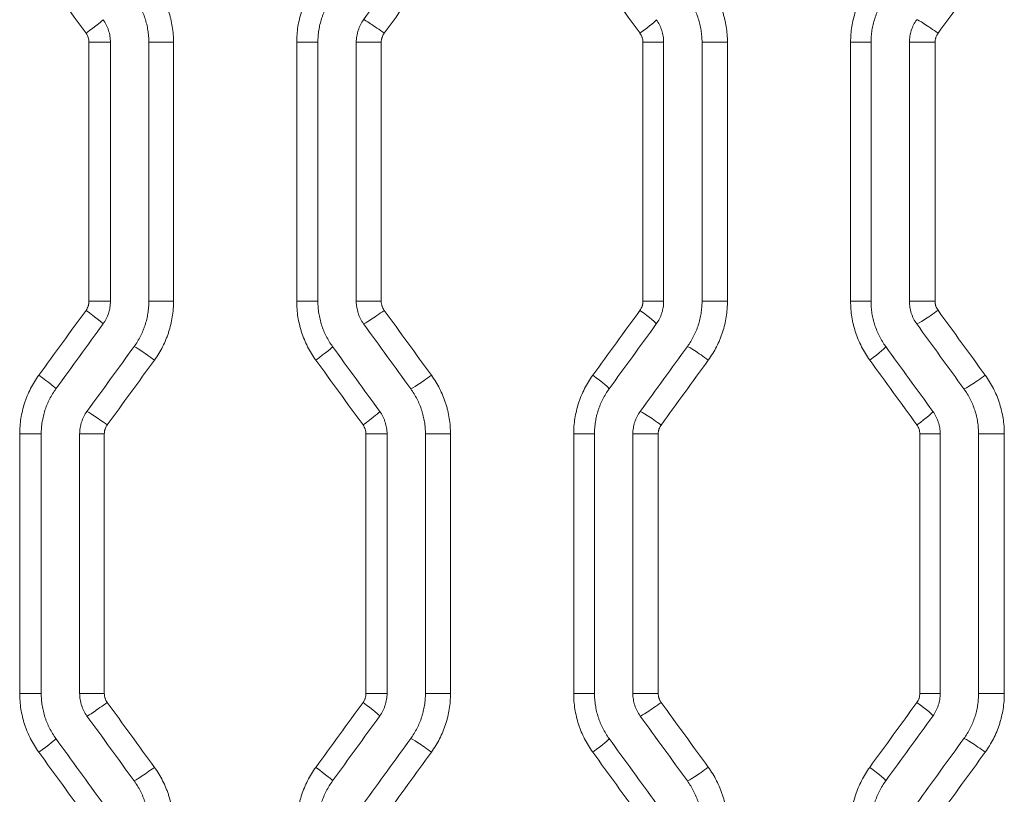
# Model space of a CAD drawing. Header units: millimetres. Extents: x 0 to 594, y 0 to 420.
# Tile 610 of 915: x 246 to 252, y 309 to 314. Entities that reach past the tile are written whole.
import ezdxf

# ---------------------------------------------------------------- set-up
doc = ezdxf.new("R2010")
doc.units = ezdxf.units.MM
doc.layers.add('1', color=7, linetype='Continuous', true_color=0xffffff)

msp = doc.modelspace()

# ---------------------------------------------------------------- linework, layer by layer
at = {"layer": '1', "color": 155, "linetype": 'Continuous', "lineweight": 13}
for p, q in [((246.3161, 314.0062), (246.1765, 314.0062)), ((246.1765, 312.3211), (246.1765, 314.0062)), ((246.5659, 314.0062), (246.7266, 314.0062)), ((246.7266, 314.0062), (246.7266, 312.3211)), ((247.6653, 314.0062), (247.5276, 314.0062)), ((247.5276, 312.3211), (247.5276, 314.0062)), ((247.915, 314.0062), (248.0775, 314.0062)), ((248.0775, 314.0062), (248.0775, 312.3211)), ((249.9137, 314.0062), (249.7791, 314.0062)), ((249.7791, 312.3211), (249.7791, 314.0062)), ((250.1634, 314.0062), (250.3287, 314.0062)), ((250.3287, 314.0062), (250.3287, 312.3211)), ((251.2626, 314.0062), (251.1298, 314.0062)), ((251.1298, 312.3211), (251.1298, 314.0062)), ((251.5122, 314.0062), (251.6791, 314.0062)), ((251.6791, 314.0062), (251.6791, 312.3211)), ((246.3161, 312.3211), (246.1765, 312.3211)), ((246.5659, 312.3211), (246.7266, 312.3211)), ((247.6653, 312.3211), (247.5276, 312.3211)), ((247.915, 312.3211), (248.0775, 312.3211)), ((249.9137, 312.3211), (249.7791, 312.3211)), ((250.1634, 312.3211), (250.3287, 312.3211)), ((251.2626, 312.3211), (251.1298, 312.3211)), ((251.5122, 312.3211), (251.6791, 312.3211)), ((245.8663, 311.4581), (245.7261, 311.4581)), ((245.7261, 309.7705), (245.7261, 311.4581)), ((246.1161, 311.4581), (246.2763, 311.4581)), ((246.2763, 311.4581), (246.2763, 309.7705)), ((248.115, 311.4581), (247.9779, 311.4581)), ((247.9779, 309.7705), (247.9779, 311.4581)), ((248.3647, 311.4581), (248.5278, 311.4581)), ((248.5278, 311.4581), (248.5278, 309.7705)), ((249.4641, 311.4581), (249.3288, 311.4581)), ((249.3288, 309.7705), (249.3288, 311.4581)), ((249.7137, 311.4581), (249.8785, 311.4581)), ((249.8785, 311.4581), (249.8785, 309.7705)), ((251.7122, 311.4581), (251.58, 311.4581)), ((251.58, 309.7705), (251.58, 311.4581)), ((251.9618, 311.4581), (252.1292, 311.4581)), ((252.1292, 311.4581), (252.1292, 309.7705)), ((245.7261, 309.7705), (245.8663, 309.7705)), ((246.2763, 309.7705), (246.1161, 309.7705)), ((247.9779, 309.7705), (248.115, 309.7705)), ((248.5278, 309.7705), (248.3647, 309.7705)), ((249.3288, 309.7705), (249.4641, 309.7705)), ((249.8785, 309.7705), (249.7137, 309.7705)), ((251.58, 309.7705), (251.7122, 309.7705)), ((252.1292, 309.7705), (251.9618, 309.7705))]:
    msp.add_line(p, q, dxfattribs=at)
at = {"layer": '1', "color": 155, "linetype": 'Continuous', "lineweight": 18}
for p, q in [((246.3161, 314.0062), (246.3161, 312.3211)), ((246.5659, 314.0062), (246.5659, 312.3211)), ((247.6653, 314.0062), (247.6653, 312.3211)), ((247.915, 314.0062), (247.915, 312.3211)), ((249.9137, 314.0062), (249.9137, 312.3211)), ((250.1634, 314.0062), (250.1634, 312.3211)), ((251.2626, 314.0062), (251.2626, 312.3211)), ((251.5122, 314.0062), (251.5122, 312.3211)), ((245.8663, 311.4581), (245.8663, 309.7705)), ((246.1161, 311.4581), (246.1161, 309.7705)), ((248.115, 311.4581), (248.115, 309.7705)), ((248.3647, 311.4581), (248.3647, 309.7705)), ((249.464, 311.4581), (249.464, 309.7705)), ((249.7137, 311.4581), (249.7137, 309.7705)), ((251.7122, 311.4581), (251.7122, 309.7705)), ((251.9618, 311.4581), (251.9618, 309.7705))]:
    msp.add_line(p, q, dxfattribs=at)
for centre, major_axis, ratio, start_param, end_param in [((239.3824, 303.4345), (-104.4397, -143.7586), 0.003623, 1.648057, 1.651003), ((237.0757, 300.9744), (-120.5334, -165.8838), 0.004172, 1.638844, 1.641395), ((238.4186, 324.0986), (110.1124, -151.5568), 0.003816, 1.486469, 1.489264), ((238.2295, 297.3996), (-111.5484, -153.5301), 0.003864, 1.667222, 1.669985), ((238.3087, 329.1994), (110.3683, -151.9079), 0.003824, 1.45291, 1.455707), ((239.1254, 303.026), (-105.2216, -144.8322), 0.003648, 1.632715, 1.635636), ((239.2221, 322.6551), (106.0196, -145.9304), 0.003676, 1.492331, 1.495233), ((238.5866, 297.414), (-109.1784, -150.2731), 0.003784, 1.668121, 1.670943), ((238.698, 328.2627), (109.2378, -150.3547), 0.003786, 1.457029, 1.459854), ((238.1982, 319.3362), (111.8106, -153.892), 0.003874, 1.502077, 1.504827), ((239.7648, 299.2501), (-102.6299, -141.2699), 0.003561, 1.643883, 1.64688), ((239.2002, 323.0344), (106.1522, -146.1139), 0.003682, 1.473307, 1.476209), ((238.4705, 292.6739), (-110.2164, -151.6993), 0.003819, 1.682736, 1.685536), ((237.7661, 319.4145), (115.8302, -159.4185), 0.004011, 1.50285, 1.505503), ((238.8094, 297.6188), (-107.8424, -148.4365), 0.003738, 1.650629, 1.653482), ((238.2856, 323.7578), (111.2799, -153.1611), 0.003855, 1.471849, 1.474618), ((238.9432, 292.845), (-107.6864, -148.2231), 0.003734, 1.683086, 1.685952)]:
    msp.add_ellipse(centre, major_axis=major_axis, ratio=ratio, start_param=start_param, end_param=end_param, dxfattribs=at)
at = {"layer": '1', "color": 155, "linetype": 'Continuous', "lineweight": 13}
for centre, major_axis, ratio, start_param, end_param in [((238.9113, 322.8859), (106.8002, -146.8016), 0.003699, 1.507982, 1.510863), ((239.3127, 327.3135), (105.6202, -145.1838), 0.003661, 1.476753, 1.479673), ((246.147, 314.065), (0.1214, 0.0881), 0.040898, 4.76865, 6.289639), ((248.0835, 314.0648), (-0.1214, 0.0881), 0.051357, 4.641766, 6.213011), ((249.7446, 314.065), (0.1214, 0.0881), 0.060358, 4.795339, 6.289646), ((251.6801, 314.0646), (-0.1214, 0.0881), 0.070869, 4.615051, 6.186294), ((239.1659, 303.7508), (-104.8715, -144.1529), 0.003633, 1.629585, 1.632519), ((246.147, 312.2624), (0.1214, -0.0881), 0.040898, 6.276731, 7.79772), ((248.0835, 312.2625), (-0.1214, -0.0881), 0.051357, 0.070175, 1.641419), ((238.7824, 298.3425), (-108.3415, -148.9189), 0.003752, 1.664288, 1.667135), ((249.7446, 312.2624), (0.1214, -0.0881), 0.060358, 6.276725, 7.771032), ((251.6801, 312.2627), (-0.1214, -0.0881), 0.070869, 0.096891, 1.668134), ((246.5914, 311.939), (-0.1214, 0.0881), 0.043294, 4.652832, 6.224077), ((247.6394, 311.9391), (0.1214, 0.0881), 0.048958, 4.779715, 6.289642), ((250.1884, 311.9388), (-0.1214, 0.0881), 0.062761, 4.626139, 6.197383), ((251.2366, 311.9391), (0.1214, 0.0881), 0.068461, 4.806425, 6.289649), ((239.0342, 322.6508), (106.5784, -146.4979), 0.003692, 1.492036, 1.494926), ((238.5217, 328.245), (109.6289, -150.6858), 0.003796, 1.456793, 1.459612), ((245.8404, 311.8401), (0.1214, -0.0881), 0.039244, 6.276732, 7.799992), ((248.39, 311.8403), (-0.1214, -0.0881), 0.053015, 0.072449, 1.643693), ((249.4381, 311.8401), (0.1214, -0.0881), 0.058695, 6.276725, 7.773308), ((251.9866, 311.8405), (-0.1214, -0.0881), 0.072538, 0.09917, 1.670413), ((246.2848, 311.5168), (-0.1214, 0.0881), 0.04164, 4.655105, 6.226349), ((247.9459, 311.5169), (0.1214, 0.0881), 0.050616, 4.781989, 6.289642), ((249.882, 311.5166), (-0.1214, 0.0881), 0.061099, 4.628416, 6.19966), ((251.5431, 311.5169), (0.1214, 0.0881), 0.070129, 4.808703, 6.28965), ((246.2848, 309.7119), (0.1214, 0.0881), 0.04164, 3.198428, 4.769673), ((238.6705, 298.1247), (-108.7745, -149.5129), 0.003767, 1.648281, 1.651113), ((247.9459, 309.7118), (-0.1214, 0.0881), 0.050616, 3.135136, 4.642789), ((249.882, 309.712), (0.1214, 0.0881), 0.061099, 3.225118, 4.796362), ((239.1068, 293.7336), (-107.0723, -147.1777), 0.00371, 1.679388, 1.682273), ((251.5431, 309.7118), (-0.1214, 0.0881), 0.070129, 3.135128, 4.616075), ((245.8404, 309.3885), (-0.1214, -0.0881), 0.039244, 1.624785, 3.148046), ((248.39, 309.3883), (0.1214, -0.0881), 0.053015, 1.497899, 3.069144), ((249.4381, 309.3885), (-0.1214, -0.0881), 0.058695, 1.65147, 3.148052), ((251.9866, 309.3881), (0.1214, -0.0881), 0.072538, 1.471179, 3.042422), ((239.2267, 317.4038), (104.408, -143.5165), 0.003617, 1.50934, 1.512286), ((239.2675, 322.2719), (105.8547, -145.5056), 0.003668, 1.476556, 1.479469), ((246.5914, 309.2897), (0.1214, 0.0881), 0.043294, 3.200701, 4.771946), ((247.6394, 309.2895), (-0.1214, 0.0881), 0.048958, 3.135136, 4.645063), ((250.1884, 309.2898), (0.1214, 0.0881), 0.062761, 3.227395, 4.798639), ((251.2366, 309.2895), (-0.1214, 0.0881), 0.068461, 3.135129, 4.618353)]:
    msp.add_ellipse(centre, major_axis=major_axis, ratio=ratio, start_param=start_param, end_param=end_param, dxfattribs=at)
for points in [[(248.4035, 314.487), (248.3012, 314.3463), (248.1989, 314.2056), (248.0966, 314.0648)], [(252.005, 314.4869), (251.9027, 314.3461), (251.8004, 314.2054), (251.6981, 314.0646)], [(248.0966, 312.2625), (248.1989, 312.1218), (248.3012, 311.9811), (248.4035, 311.8403)], [(251.6981, 312.2627), (251.8004, 312.122), (251.9027, 311.9812), (252.005, 311.8405)], [(246.6024, 311.939), (246.5001, 311.7982), (246.3977, 311.6575), (246.2954, 311.5168)], [(250.2044, 311.9388), (250.1021, 311.7981), (249.9998, 311.6573), (249.8975, 311.5166)], [(246.2954, 309.7119), (246.3977, 309.5711), (246.5001, 309.4304), (246.6024, 309.2897)], [(249.8975, 309.712), (249.9998, 309.5713), (250.1021, 309.4305), (250.2044, 309.2898)], [(248.4035, 309.3883), (248.3012, 309.2476), (248.1989, 309.1068), (248.0966, 308.9661)], [(252.005, 309.3881), (251.9027, 309.2474), (251.8004, 309.1066), (251.6981, 308.9659)]]:
    msp.add_open_spline(points, degree=3, dxfattribs=at)
for points, knots in [([(246.6024, 314.3884), (246.6125, 314.3745), (246.622, 314.3603), (246.6397, 314.3314), (246.6563, 314.3018), (246.6705, 314.2711), (246.6835, 314.2397), (246.6894, 314.2238), (246.696, 314.2034), (246.6973, 314.1993), (246.6998, 314.1911), (246.7034, 314.1788), (246.7067, 314.1664), (246.7126, 314.1415), (246.7193, 314.1082), (246.7233, 314.0744), (246.726, 314.0405), (246.7266, 314.0234), (246.7266, 314.0062)], [0, 0, 0, 0, 0.125, 0.125, 0.25, 0.375, 0.375, 0.5, 0.5, 0.53125, 0.53125, 0.5625, 0.625, 0.625, 0.75, 0.875, 0.875, 1, 1, 1, 1]), ([(247.5276, 314.0062), (247.5276, 314.0234), (247.5283, 314.0405), (247.531, 314.0743), (247.5349, 314.108), (247.5415, 314.1412), (247.5495, 314.1742), (247.5541, 314.1906), (247.5607, 314.2109), (247.562, 314.215), (247.5648, 314.2231), (247.5663, 314.2271), (247.5707, 314.2392), (247.5738, 314.2471), (247.5836, 314.2707), (247.5979, 314.3016), (247.6145, 314.3312), (247.6323, 314.3602), (247.6417, 314.3744), (247.6518, 314.3883)], [0, 0, 0, 0, 0.125, 0.125, 0.25, 0.375, 0.375, 0.5, 0.5, 0.53125, 0.53125, 0.5625, 0.5625, 0.625, 0.625, 0.75, 0.875, 0.875, 1, 1, 1, 1]), ([(250.2044, 314.3886), (250.2145, 314.3747), (250.224, 314.3605), (250.2417, 314.3315), (250.2583, 314.302), (250.2725, 314.2712), (250.2855, 314.2398), (250.2914, 314.2239), (250.298, 314.2035), (250.2993, 314.1994), (250.3018, 314.1912), (250.3054, 314.1788), (250.3087, 314.1664), (250.3146, 314.1416), (250.3213, 314.1082), (250.3253, 314.0745), (250.328, 314.0405), (250.3287, 314.0234), (250.3287, 314.0062)], [0, 0, 0, 0, 0.125, 0.125, 0.25, 0.375, 0.375, 0.5, 0.5, 0.53125, 0.53125, 0.5625, 0.625, 0.625, 0.75, 0.875, 0.875, 1, 1, 1, 1]), ([(251.1298, 314.0062), (251.1298, 314.0234), (251.1305, 314.0405), (251.1332, 314.0744), (251.1372, 314.108), (251.1438, 314.1412), (251.1517, 314.1742), (251.1563, 314.1906), (251.1629, 314.211), (251.1643, 314.215), (251.1671, 314.2231), (251.1685, 314.2272), (251.173, 314.2392), (251.1761, 314.2472), (251.1859, 314.2708), (251.2001, 314.3016), (251.2167, 314.3313), (251.2345, 314.3602), (251.2439, 314.3744), (251.254, 314.3883)], [0, 0, 0, 0, 0.125, 0.125, 0.25, 0.375, 0.375, 0.5, 0.5, 0.53125, 0.53125, 0.5625, 0.5625, 0.625, 0.625, 0.75, 0.875, 0.875, 1, 1, 1, 1]), ([(246.1765, 314.0062), (246.1765, 314.0115), (246.1761, 314.0167), (246.1745, 314.027), (246.1733, 314.0321), (246.1712, 314.0383), (246.1708, 314.0396), (246.1699, 314.0421), (246.1684, 314.0457), (246.1668, 314.0493), (246.1632, 314.0563), (246.1605, 314.0607), (246.1574, 314.065)], [0, 0, 0, 0, 0.25, 0.25, 0.5, 0.5, 0.5625, 0.5625, 0.625, 0.75, 0.75, 1, 1, 1, 1]), ([(248.0966, 314.0648), (248.0951, 314.0627), (248.0936, 314.0605), (248.0909, 314.0561), (248.0896, 314.0538), (248.0861, 314.0469), (248.0841, 314.0421), (248.082, 314.0359), (248.0817, 314.0346), (248.0809, 314.0321), (248.0806, 314.0308), (248.0797, 314.027), (248.0792, 314.0244), (248.0779, 314.0167), (248.0775, 314.0115), (248.0775, 314.0062)], [0, 0, 0, 0, 0.125, 0.125, 0.25, 0.25, 0.5, 0.5, 0.5625, 0.5625, 0.625, 0.625, 0.75, 0.75, 1, 1, 1, 1]), ([(249.7791, 314.0062), (249.7791, 314.0115), (249.7787, 314.0167), (249.777, 314.027), (249.7758, 314.0321), (249.7738, 314.0383), (249.7734, 314.0396), (249.7725, 314.0421), (249.771, 314.0457), (249.7694, 314.0493), (249.7658, 314.0563), (249.7631, 314.0607), (249.76, 314.065)], [0, 0, 0, 0, 0.25, 0.25, 0.5, 0.5, 0.5625, 0.5625, 0.625, 0.75, 0.75, 1, 1, 1, 1]), ([(251.6981, 314.0646), (251.6974, 314.0636), (251.6966, 314.0625), (251.6952, 314.0603), (251.6931, 314.0571), (251.6912, 314.0537), (251.6877, 314.0468), (251.6857, 314.042), (251.6836, 314.0358), (251.6833, 314.0346), (251.6825, 314.0321), (251.6822, 314.0308), (251.6813, 314.027), (251.6808, 314.0244), (251.6795, 314.0167), (251.6791, 314.0115), (251.6791, 314.0062)], [0, 0, 0, 0, 0.0625, 0.0625, 0.125, 0.25, 0.25, 0.5, 0.5, 0.5625, 0.5625, 0.625, 0.625, 0.75, 0.75, 1, 1, 1, 1]), ([(246.1574, 312.2624), (246.1605, 312.2666), (246.166, 312.2756), (246.17, 312.2852), (246.172, 312.2914), (246.1724, 312.2927), (246.1731, 312.2952), (246.1741, 312.2991), (246.1749, 312.3029), (246.1761, 312.3106), (246.1765, 312.3159), (246.1765, 312.3211)], [0, 0, 0, 0, 0.25, 0.5, 0.5, 0.5625, 0.5625, 0.625, 0.75, 0.75, 1, 1, 1, 1]), ([(246.7266, 312.3211), (246.7266, 312.3169), (246.7266, 312.3126), (246.7264, 312.304), (246.7261, 312.2912), (246.7253, 312.2784), (246.7233, 312.253), (246.7193, 312.2193), (246.7127, 312.1861), (246.7048, 312.1531), (246.7002, 312.1368), (246.6936, 312.1164), (246.6922, 312.1124), (246.6894, 312.1043), (246.688, 312.1002), (246.6835, 312.0882), (246.6804, 312.0802), (246.6706, 312.0566), (246.6563, 312.0257), (246.6397, 311.9961), (246.622, 311.967), (246.6125, 311.9528), (246.6024, 311.939)], [0, 0, 0, 0, 0.03125, 0.03125, 0.0625, 0.125, 0.125, 0.25, 0.375, 0.375, 0.5, 0.5, 0.53125, 0.53125, 0.5625, 0.5625, 0.625, 0.625, 0.75, 0.875, 0.875, 1, 1, 1, 1]), ([(247.6518, 311.9391), (247.6417, 311.953), (247.6323, 311.9671), (247.6145, 311.9961), (247.598, 312.0256), (247.5838, 312.0564), (247.5708, 312.0877), (247.5649, 312.1036), (247.5582, 312.124), (247.5569, 312.128), (247.5545, 312.1362), (247.5532, 312.1404), (247.5498, 312.1527), (247.5476, 312.161), (247.5416, 312.1859), (247.535, 312.2192), (247.531, 312.253), (247.5283, 312.2869), (247.5276, 312.304), (247.5276, 312.3211)], [0, 0, 0, 0, 0.125, 0.125, 0.25, 0.375, 0.375, 0.5, 0.5, 0.53125, 0.53125, 0.5625, 0.5625, 0.625, 0.625, 0.75, 0.875, 0.875, 1, 1, 1, 1]), ([(248.0775, 312.3211), (248.0775, 312.3159), (248.0779, 312.3107), (248.0792, 312.303), (248.0797, 312.3004), (248.0806, 312.2966), (248.0809, 312.2953), (248.0816, 312.2928), (248.082, 312.2915), (248.0841, 312.2853), (248.0881, 312.2757), (248.0935, 312.2668), (248.0966, 312.2625)], [0, 0, 0, 0, 0.25, 0.25, 0.375, 0.375, 0.4375, 0.4375, 0.5, 0.5, 0.75, 1, 1, 1, 1]), ([(249.76, 312.2624), (249.7631, 312.2666), (249.7685, 312.2755), (249.7725, 312.2852), (249.7746, 312.2914), (249.775, 312.2927), (249.7757, 312.2952), (249.7767, 312.299), (249.7774, 312.3029), (249.7787, 312.3106), (249.7791, 312.3159), (249.7791, 312.3211)], [0, 0, 0, 0, 0.25, 0.5, 0.5, 0.5625, 0.5625, 0.625, 0.75, 0.75, 1, 1, 1, 1]), ([(250.3287, 312.3211), (250.3287, 312.3169), (250.3286, 312.3126), (250.3284, 312.304), (250.3281, 312.2911), (250.3273, 312.2784), (250.3253, 312.2529), (250.3213, 312.2192), (250.3147, 312.186), (250.3068, 312.153), (250.3022, 312.1366), (250.2956, 312.1163), (250.2942, 312.1123), (250.2914, 312.1042), (250.29, 312.1001), (250.2855, 312.0881), (250.2824, 312.0801), (250.2726, 312.0564), (250.2583, 312.0255), (250.2417, 311.9959), (250.224, 311.9669), (250.2145, 311.9527), (250.2044, 311.9388)], [0, 0, 0, 0, 0.03125, 0.03125, 0.0625, 0.125, 0.125, 0.25, 0.375, 0.375, 0.5, 0.5, 0.53125, 0.53125, 0.5625, 0.5625, 0.625, 0.625, 0.75, 0.875, 0.875, 1, 1, 1, 1]), ([(251.254, 311.9391), (251.2439, 311.9529), (251.2345, 311.9671), (251.2167, 311.9961), (251.2002, 312.0256), (251.186, 312.0563), (251.173, 312.0876), (251.1671, 312.1036), (251.1605, 312.1239), (251.1592, 312.128), (251.1567, 312.1362), (251.1555, 312.1403), (251.152, 312.1527), (251.1498, 312.1609), (251.1438, 312.1858), (251.1372, 312.2192), (251.1332, 312.2529), (251.1305, 312.2869), (251.1298, 312.304), (251.1298, 312.3211)], [0, 0, 0, 0, 0.125, 0.125, 0.25, 0.375, 0.375, 0.5, 0.5, 0.53125, 0.53125, 0.5625, 0.5625, 0.625, 0.625, 0.75, 0.875, 0.875, 1, 1, 1, 1]), ([(251.6791, 312.3211), (251.6791, 312.3159), (251.6795, 312.3107), (251.6808, 312.303), (251.6813, 312.3004), (251.6822, 312.2966), (251.6825, 312.2954), (251.6832, 312.2929), (251.6836, 312.2916), (251.6857, 312.2854), (251.6896, 312.2758), (251.6951, 312.267), (251.6981, 312.2627)], [0, 0, 0, 0, 0.25, 0.25, 0.375, 0.375, 0.4375, 0.4375, 0.5, 0.5, 0.75, 1, 1, 1, 1]), ([(245.7261, 311.4581), (245.7261, 311.4753), (245.7268, 311.4923), (245.7295, 311.5262), (245.7335, 311.5598), (245.7401, 311.593), (245.748, 311.626), (245.7526, 311.6424), (245.7592, 311.6627), (245.7606, 311.6668), (245.7634, 311.6749), (245.7648, 311.6789), (245.7693, 311.691), (245.7724, 311.6989), (245.7822, 311.7226), (245.7964, 311.7534), (245.813, 311.7831), (245.8308, 311.8121), (245.8403, 311.8263), (245.8504, 311.8401)], [0, 0, 0, 0, 0.125, 0.125, 0.25, 0.375, 0.375, 0.5, 0.5, 0.53125, 0.53125, 0.5625, 0.5625, 0.625, 0.625, 0.75, 0.875, 0.875, 1, 1, 1, 1]), ([(248.4035, 311.8403), (248.4136, 311.8265), (248.4231, 311.8123), (248.4409, 311.7833), (248.4574, 311.7537), (248.4716, 311.723), (248.4846, 311.6916), (248.4905, 311.6757), (248.4972, 311.6553), (248.4985, 311.6512), (248.501, 311.643), (248.5046, 311.6307), (248.5078, 311.6183), (248.5138, 311.5934), (248.5204, 311.56), (248.5244, 311.5263), (248.5271, 311.4923), (248.5278, 311.4753), (248.5278, 311.4581)], [0, 0, 0, 0, 0.125, 0.125, 0.25, 0.375, 0.375, 0.5, 0.5, 0.53125, 0.53125, 0.5625, 0.625, 0.625, 0.75, 0.875, 0.875, 1, 1, 1, 1]), ([(249.3288, 311.4581), (249.3288, 311.4753), (249.3295, 311.4923), (249.3322, 311.5262), (249.3362, 311.5599), (249.3428, 311.5931), (249.3507, 311.6261), (249.3553, 311.6425), (249.3619, 311.6628), (249.3633, 311.6668), (249.3661, 311.675), (249.3675, 311.679), (249.372, 311.691), (249.3751, 311.699), (249.3849, 311.7226), (249.3991, 311.7535), (249.4157, 311.7831), (249.4335, 311.8121), (249.443, 311.8263), (249.453, 311.8401)], [0, 0, 0, 0, 0.125, 0.125, 0.25, 0.375, 0.375, 0.5, 0.5, 0.53125, 0.53125, 0.5625, 0.5625, 0.625, 0.625, 0.75, 0.875, 0.875, 1, 1, 1, 1]), ([(252.005, 311.8405), (252.0151, 311.8267), (252.0245, 311.8125), (252.0423, 311.7835), (252.0589, 311.7539), (252.0731, 311.7232), (252.0861, 311.6918), (252.092, 311.6758), (252.0986, 311.6554), (252.0999, 311.6513), (252.1024, 311.6431), (252.106, 311.6308), (252.1093, 311.6184), (252.1152, 311.5935), (252.1219, 311.5601), (252.1259, 311.5263), (252.1286, 311.4924), (252.1292, 311.4753), (252.1292, 311.4581)], [0, 0, 0, 0, 0.125, 0.125, 0.25, 0.375, 0.375, 0.5, 0.5, 0.53125, 0.53125, 0.5625, 0.625, 0.625, 0.75, 0.875, 0.875, 1, 1, 1, 1]), ([(246.2954, 311.5168), (246.2946, 311.5157), (246.2939, 311.5146), (246.2924, 311.5124), (246.2903, 311.5091), (246.2884, 311.5057), (246.2848, 311.4988), (246.2829, 311.494), (246.2808, 311.4878), (246.2804, 311.4865), (246.2797, 311.484), (246.2794, 311.4827), (246.2785, 311.4789), (246.278, 311.4763), (246.2767, 311.4686), (246.2763, 311.4634), (246.2763, 311.4581)], [0, 0, 0, 0, 0.0625, 0.0625, 0.125, 0.25, 0.25, 0.5, 0.5, 0.5625, 0.5625, 0.625, 0.625, 0.75, 0.75, 1, 1, 1, 1]), ([(247.9779, 311.4581), (247.9779, 311.4634), (247.9775, 311.4686), (247.9759, 311.4789), (247.9747, 311.4839), (247.9726, 311.4902), (247.9722, 311.4914), (247.9713, 311.4939), (247.9698, 311.4976), (247.9682, 311.5012), (247.9646, 311.5081), (247.9619, 311.5126), (247.9588, 311.5169)], [0, 0, 0, 0, 0.25, 0.25, 0.5, 0.5, 0.5625, 0.5625, 0.625, 0.75, 0.75, 1, 1, 1, 1]), ([(249.8975, 311.5166), (249.8967, 311.5155), (249.896, 311.5145), (249.8945, 311.5123), (249.8924, 311.509), (249.8905, 311.5056), (249.887, 311.4987), (249.885, 311.4939), (249.883, 311.4877), (249.8826, 311.4865), (249.8819, 311.4839), (249.8815, 311.4827), (249.8806, 311.4788), (249.8801, 311.4763), (249.8789, 311.4685), (249.8785, 311.4633), (249.8785, 311.4581)], [0, 0, 0, 0, 0.0625, 0.0625, 0.125, 0.25, 0.25, 0.5, 0.5, 0.5625, 0.5625, 0.625, 0.625, 0.75, 0.75, 1, 1, 1, 1]), ([(251.58, 311.4581), (251.58, 311.4634), (251.5796, 311.4686), (251.578, 311.4789), (251.5768, 311.484), (251.5747, 311.4902), (251.5743, 311.4915), (251.5734, 311.4939), (251.5719, 311.4976), (251.5703, 311.5012), (251.5667, 311.5081), (251.564, 311.5126), (251.5609, 311.5169)], [0, 0, 0, 0, 0.25, 0.25, 0.5, 0.5, 0.5625, 0.5625, 0.625, 0.75, 0.75, 1, 1, 1, 1]), ([(245.8504, 309.3885), (245.8403, 309.4024), (245.8308, 309.4166), (245.813, 309.4456), (245.7964, 309.4752), (245.7822, 309.5061), (245.7724, 309.5297), (245.7693, 309.5376), (245.7648, 309.5497), (245.7634, 309.5537), (245.7606, 309.5618), (245.7592, 309.5659), (245.7526, 309.5862), (245.748, 309.6026), (245.7401, 309.6356), (245.7335, 309.6688), (245.7295, 309.7024), (245.7268, 309.7363), (245.7261, 309.7534), (245.7261, 309.7705)], [0, 0, 0, 0, 0.125, 0.125, 0.25, 0.375, 0.375, 0.4375, 0.4375, 0.46875, 0.46875, 0.5, 0.5, 0.625, 0.625, 0.75, 0.875, 0.875, 1, 1, 1, 1]), ([(246.2763, 309.7705), (246.2763, 309.7653), (246.2767, 309.7601), (246.278, 309.7523), (246.2785, 309.7498), (246.2794, 309.7459), (246.2797, 309.7447), (246.2804, 309.7421), (246.2808, 309.7409), (246.2829, 309.7347), (246.2848, 309.7299), (246.2884, 309.7229), (246.2903, 309.7195), (246.2924, 309.7162), (246.2939, 309.714), (246.2946, 309.7129), (246.2954, 309.7119)], [0, 0, 0, 0, 0.25, 0.25, 0.375, 0.375, 0.4375, 0.4375, 0.5, 0.5, 0.75, 0.75, 0.875, 0.9375, 0.9375, 1, 1, 1, 1]), ([(247.9588, 309.7118), (247.9619, 309.716), (247.9646, 309.7205), (247.9682, 309.7275), (247.9698, 309.731), (247.9713, 309.7347), (247.9722, 309.7372), (247.9726, 309.7384), (247.9747, 309.7447), (247.9759, 309.7498), (247.9775, 309.7601), (247.9779, 309.7653), (247.9779, 309.7705)], [0, 0, 0, 0, 0.25, 0.25, 0.375, 0.4375, 0.4375, 0.5, 0.5, 0.75, 0.75, 1, 1, 1, 1]), ([(248.5278, 309.7705), (248.5278, 309.7534), (248.5271, 309.7363), (248.5244, 309.7023), (248.5204, 309.6686), (248.5138, 309.6352), (248.5078, 309.6104), (248.5046, 309.598), (248.501, 309.5856), (248.4985, 309.5774), (248.4972, 309.5733), (248.4905, 309.553), (248.4846, 309.537), (248.4716, 309.5056), (248.4574, 309.4749), (248.4409, 309.4453), (248.4231, 309.4164), (248.4136, 309.4022), (248.4035, 309.3883)], [0, 0, 0, 0, 0.125, 0.125, 0.25, 0.375, 0.375, 0.4375, 0.46875, 0.46875, 0.5, 0.5, 0.625, 0.625, 0.75, 0.875, 0.875, 1, 1, 1, 1]), ([(249.453, 309.3885), (249.443, 309.4024), (249.4335, 309.4165), (249.4157, 309.4455), (249.3991, 309.4752), (249.3849, 309.506), (249.3751, 309.5296), (249.372, 309.5376), (249.3675, 309.5496), (249.3661, 309.5537), (249.3633, 309.5618), (249.3619, 309.5658), (249.3553, 309.5862), (249.3507, 309.6026), (249.3428, 309.6355), (249.3362, 309.6688), (249.3322, 309.7024), (249.3295, 309.7363), (249.3288, 309.7534), (249.3288, 309.7705)], [0, 0, 0, 0, 0.125, 0.125, 0.25, 0.375, 0.375, 0.4375, 0.4375, 0.46875, 0.46875, 0.5, 0.5, 0.625, 0.625, 0.75, 0.875, 0.875, 1, 1, 1, 1]), ([(249.8785, 309.7705), (249.8785, 309.7653), (249.8789, 309.7601), (249.8801, 309.7524), (249.8806, 309.7498), (249.8815, 309.746), (249.8819, 309.7447), (249.8826, 309.7422), (249.883, 309.7409), (249.885, 309.7347), (249.887, 309.73), (249.8905, 309.723), (249.8924, 309.7196), (249.8945, 309.7163), (249.896, 309.7142), (249.8967, 309.7131), (249.8975, 309.712)], [0, 0, 0, 0, 0.25, 0.25, 0.375, 0.375, 0.4375, 0.4375, 0.5, 0.5, 0.75, 0.75, 0.875, 0.9375, 0.9375, 1, 1, 1, 1]), ([(251.5609, 309.7118), (251.564, 309.716), (251.5667, 309.7205), (251.5703, 309.7275), (251.5719, 309.731), (251.5734, 309.7347), (251.5743, 309.7372), (251.5747, 309.7384), (251.5768, 309.7447), (251.578, 309.7498), (251.5796, 309.76), (251.58, 309.7653), (251.58, 309.7705)], [0, 0, 0, 0, 0.25, 0.25, 0.375, 0.4375, 0.4375, 0.5, 0.5, 0.75, 0.75, 1, 1, 1, 1]), ([(252.1292, 309.7705), (252.1292, 309.7534), (252.1286, 309.7363), (252.1259, 309.7023), (252.1219, 309.6685), (252.1152, 309.6351), (252.1093, 309.6103), (252.106, 309.5979), (252.1024, 309.5855), (252.0999, 309.5773), (252.0986, 309.5732), (252.092, 309.5528), (252.0861, 309.5369), (252.0731, 309.5055), (252.0589, 309.4747), (252.0423, 309.4451), (252.0245, 309.4162), (252.0151, 309.402), (252.005, 309.3881)], [0, 0, 0, 0, 0.125, 0.125, 0.25, 0.375, 0.375, 0.4375, 0.46875, 0.46875, 0.5, 0.5, 0.625, 0.625, 0.75, 0.875, 0.875, 1, 1, 1, 1]), ([(246.6024, 309.2897), (246.6125, 309.2758), (246.622, 309.2616), (246.6397, 309.2326), (246.6563, 309.2029), (246.6706, 309.172), (246.6804, 309.1484), (246.6835, 309.1404), (246.688, 309.1284), (246.6894, 309.1243), (246.6922, 309.1162), (246.6936, 309.1122), (246.7002, 309.0919), (246.7048, 309.0755), (246.7127, 309.0425), (246.7193, 309.0093), (246.7233, 308.9756), (246.7253, 308.9502), (246.7261, 308.9375), (246.7264, 308.9246), (246.7266, 308.9161), (246.7266, 308.9118), (246.7266, 308.9075)], [0, 0, 0, 0, 0.125, 0.125, 0.25, 0.375, 0.375, 0.4375, 0.4375, 0.46875, 0.46875, 0.5, 0.5, 0.625, 0.625, 0.75, 0.875, 0.875, 0.9375, 0.96875, 0.96875, 1, 1, 1, 1]), ([(247.5276, 308.9075), (247.5276, 308.9247), (247.5283, 308.9417), (247.531, 308.9757), (247.535, 309.0094), (247.5416, 309.0428), (247.5476, 309.0676), (247.5498, 309.0759), (247.5532, 309.0883), (247.5545, 309.0924), (247.5569, 309.1006), (247.5582, 309.1047), (247.5649, 309.125), (247.5708, 309.141), (247.5838, 309.1723), (247.598, 309.203), (247.6145, 309.2325), (247.6323, 309.2615), (247.6417, 309.2757), (247.6518, 309.2895)], [0, 0, 0, 0, 0.125, 0.125, 0.25, 0.375, 0.375, 0.4375, 0.4375, 0.46875, 0.46875, 0.5, 0.5, 0.625, 0.625, 0.75, 0.875, 0.875, 1, 1, 1, 1]), ([(250.2044, 309.2898), (250.2145, 309.2759), (250.224, 309.2618), (250.2417, 309.2327), (250.2583, 309.2031), (250.2726, 309.1722), (250.2824, 309.1485), (250.2855, 309.1406), (250.29, 309.1285), (250.2914, 309.1245), (250.2942, 309.1164), (250.2956, 309.1123), (250.3022, 309.092), (250.3068, 309.0756), (250.3147, 309.0426), (250.3213, 309.0094), (250.3253, 308.9757), (250.3273, 308.9503), (250.3281, 308.9375), (250.3284, 308.9246), (250.3286, 308.9161), (250.3287, 308.9118), (250.3287, 308.9075)], [0, 0, 0, 0, 0.125, 0.125, 0.25, 0.375, 0.375, 0.4375, 0.4375, 0.46875, 0.46875, 0.5, 0.5, 0.625, 0.625, 0.75, 0.875, 0.875, 0.9375, 0.96875, 0.96875, 1, 1, 1, 1]), ([(251.1298, 308.9075), (251.1298, 308.9247), (251.1305, 308.9417), (251.1332, 308.9757), (251.1372, 309.0094), (251.1438, 309.0428), (251.1498, 309.0677), (251.152, 309.0759), (251.1555, 309.0883), (251.1567, 309.0924), (251.1592, 309.1006), (251.1605, 309.1047), (251.1671, 309.125), (251.173, 309.141), (251.186, 309.1723), (251.2002, 309.203), (251.2167, 309.2326), (251.2345, 309.2615), (251.2439, 309.2757), (251.254, 309.2895)], [0, 0, 0, 0, 0.125, 0.125, 0.25, 0.375, 0.375, 0.4375, 0.4375, 0.46875, 0.46875, 0.5, 0.5, 0.625, 0.625, 0.75, 0.875, 0.875, 1, 1, 1, 1])]:
    msp.add_open_spline(points, degree=3, knots=knots, dxfattribs=at)
at = {"layer": '1', "color": 155, "linetype": 'Continuous', "lineweight": 18}
for points, knots in [([(246.4704, 314.3001), (246.4782, 314.2894), (246.4854, 314.2785), (246.4991, 314.2563), (246.5118, 314.2335), (246.5227, 314.2099), (246.5327, 314.1858), (246.5372, 314.1735), (246.5423, 314.1579), (246.5433, 314.1547), (246.5452, 314.1484), (246.5462, 314.1453), (246.5488, 314.1358), (246.5505, 314.1294), (246.5551, 314.1103), (246.5602, 314.0846), (246.5633, 314.0587), (246.5653, 314.0326), (246.5659, 314.0194), (246.5659, 314.0062)], [0, 0, 0, 0, 0.125, 0.125, 0.25, 0.375, 0.375, 0.5, 0.5, 0.53125, 0.53125, 0.5625, 0.5625, 0.625, 0.625, 0.75, 0.875, 0.875, 1, 1, 1, 1]), ([(247.7607, 314.3001), (247.753, 314.2895), (247.7457, 314.2785), (247.732, 314.2562), (247.7193, 314.2334), (247.7083, 314.2097), (247.7008, 314.1915), (247.6984, 314.1854), (247.695, 314.1761), (247.6939, 314.173), (247.6917, 314.1668), (247.6907, 314.1637), (247.6856, 314.148), (247.6821, 314.1354), (247.676, 314.1101), (247.6709, 314.0845), (247.6679, 314.0586), (247.6658, 314.0326), (247.6653, 314.0194), (247.6653, 314.0062)], [0, 0, 0, 0, 0.125, 0.125, 0.25, 0.375, 0.375, 0.4375, 0.4375, 0.46875, 0.46875, 0.5, 0.5, 0.625, 0.625, 0.75, 0.875, 0.875, 1, 1, 1, 1]), ([(250.068, 314.3001), (250.0757, 314.2895), (250.083, 314.2785), (250.0966, 314.2563), (250.1093, 314.2336), (250.1202, 314.2099), (250.1302, 314.1858), (250.1348, 314.1736), (250.1398, 314.1579), (250.1408, 314.1548), (250.1428, 314.1485), (250.1437, 314.1453), (250.1464, 314.1358), (250.148, 314.1294), (250.1526, 314.1103), (250.1577, 314.0846), (250.1608, 314.0587), (250.1629, 314.0326), (250.1634, 314.0194), (250.1634, 314.0062)], [0, 0, 0, 0, 0.125, 0.125, 0.25, 0.375, 0.375, 0.5, 0.5, 0.53125, 0.53125, 0.5625, 0.5625, 0.625, 0.625, 0.75, 0.875, 0.875, 1, 1, 1, 1]), ([(251.3579, 314.3001), (251.3502, 314.2895), (251.3357, 314.2677), (251.3166, 314.2335), (251.3056, 314.2098), (251.2981, 314.1916), (251.2957, 314.1855), (251.2923, 314.1762), (251.2912, 314.1731), (251.289, 314.1669), (251.288, 314.1638), (251.2829, 314.1481), (251.2794, 314.1355), (251.2733, 314.1101), (251.2682, 314.0846), (251.2651, 314.0587), (251.2631, 314.0326), (251.2626, 314.0194), (251.2626, 314.0062)], [0, 0, 0, 0, 0.125, 0.25, 0.375, 0.375, 0.4375, 0.4375, 0.46875, 0.46875, 0.5, 0.5, 0.625, 0.625, 0.75, 0.875, 0.875, 1, 1, 1, 1]), ([(246.2683, 314.1532), (246.2761, 314.1425), (246.2829, 314.1313), (246.2918, 314.1139), (246.2945, 314.1079), (246.2983, 314.0988), (246.2995, 314.0958), (246.3018, 314.0896), (246.3029, 314.0865), (246.3079, 314.0708), (246.311, 314.0582), (246.315, 314.0325), (246.3161, 314.0194), (246.3161, 314.0062)], [0, 0, 0, 0, 0.25, 0.25, 0.375, 0.375, 0.4375, 0.4375, 0.5, 0.5, 0.75, 0.75, 1, 1, 1, 1]), ([(247.9628, 314.1532), (247.955, 314.1425), (247.9482, 314.1314), (247.9364, 314.1082), (247.9314, 314.0961), (247.9263, 314.0805), (247.9253, 314.0773), (247.9235, 314.071), (247.9227, 314.0678), (247.9204, 314.0583), (247.9191, 314.0518), (247.9161, 314.0325), (247.915, 314.0194), (247.915, 314.0062)], [0, 0, 0, 0, 0.25, 0.25, 0.5, 0.5, 0.5625, 0.5625, 0.625, 0.625, 0.75, 0.75, 1, 1, 1, 1]), ([(249.866, 314.1532), (249.8737, 314.1425), (249.8806, 314.1313), (249.8894, 314.1139), (249.8922, 314.1079), (249.8959, 314.0989), (249.8971, 314.0958), (249.8994, 314.0896), (249.9005, 314.0865), (249.9056, 314.0709), (249.9086, 314.0582), (249.9127, 314.0325), (249.9137, 314.0194), (249.9137, 314.0062)], [0, 0, 0, 0, 0.25, 0.25, 0.375, 0.375, 0.4375, 0.4375, 0.5, 0.5, 0.75, 0.75, 1, 1, 1, 1]), ([(251.5599, 314.1532), (251.5522, 314.1425), (251.5454, 314.1314), (251.5336, 314.1082), (251.5286, 314.0962), (251.5235, 314.0805), (251.5225, 314.0774), (251.5207, 314.071), (251.5199, 314.0678), (251.5176, 314.0583), (251.5163, 314.0519), (251.5132, 314.0325), (251.5122, 314.0194), (251.5122, 314.0062)], [0, 0, 0, 0, 0.25, 0.25, 0.5, 0.5, 0.5625, 0.5625, 0.625, 0.625, 0.75, 0.75, 1, 1, 1, 1]), ([(246.3161, 312.3211), (246.3161, 312.3079), (246.315, 312.2949), (246.312, 312.2755), (246.3107, 312.2691), (246.3084, 312.2596), (246.3076, 312.2564), (246.3058, 312.2501), (246.3048, 312.2469), (246.2997, 312.2313), (246.2947, 312.2192), (246.2829, 312.196), (246.2761, 312.1849), (246.2683, 312.1742)], [0, 0, 0, 0, 0.25, 0.25, 0.375, 0.375, 0.4375, 0.4375, 0.5, 0.5, 0.75, 0.75, 1, 1, 1, 1]), ([(246.5659, 312.3211), (246.5659, 312.3079), (246.5653, 312.2948), (246.5633, 312.2688), (246.5602, 312.2429), (246.5551, 312.2173), (246.5491, 312.192), (246.5455, 312.1794), (246.5405, 312.1637), (246.5394, 312.1606), (246.5372, 312.1544), (246.5361, 312.1513), (246.5327, 312.142), (246.5303, 312.1359), (246.5228, 312.1177), (246.5119, 312.094), (246.4991, 312.0712), (246.4855, 312.0488), (246.4782, 312.0379), (246.4704, 312.0273)], [0, 0, 0, 0, 0.125, 0.125, 0.25, 0.375, 0.375, 0.5, 0.5, 0.53125, 0.53125, 0.5625, 0.5625, 0.625, 0.625, 0.75, 0.875, 0.875, 1, 1, 1, 1]), ([(247.6653, 312.3211), (247.6653, 312.3079), (247.6658, 312.2948), (247.6679, 312.2687), (247.671, 312.2427), (247.6761, 312.2171), (247.6806, 312.1979), (247.6823, 312.1916), (247.685, 312.1821), (247.6859, 312.1789), (247.6878, 312.1726), (247.6888, 312.1695), (247.6939, 312.1538), (247.6985, 312.1415), (247.7084, 312.1175), (247.7193, 312.0938), (247.7321, 312.0711), (247.7457, 312.0488), (247.753, 312.0379), (247.7607, 312.0273)], [0, 0, 0, 0, 0.125, 0.125, 0.25, 0.375, 0.375, 0.4375, 0.4375, 0.46875, 0.46875, 0.5, 0.5, 0.625, 0.625, 0.75, 0.875, 0.875, 1, 1, 1, 1]), ([(247.915, 312.3211), (247.915, 312.3079), (247.9161, 312.2949), (247.9201, 312.2692), (247.9232, 312.2565), (247.9282, 312.2409), (247.9293, 312.2377), (247.9316, 312.2316), (247.9328, 312.2285), (247.9366, 312.2194), (247.9393, 312.2135), (247.9482, 312.196), (247.955, 312.1849), (247.9628, 312.1742)], [0, 0, 0, 0, 0.25, 0.25, 0.5, 0.5, 0.5625, 0.5625, 0.625, 0.625, 0.75, 0.75, 1, 1, 1, 1]), ([(249.9137, 312.3211), (249.9137, 312.3079), (249.9127, 312.2949), (249.9096, 312.2755), (249.9083, 312.2691), (249.906, 312.2596), (249.9052, 312.2564), (249.9034, 312.2501), (249.9024, 312.2469), (249.8974, 312.2313), (249.8924, 312.2192), (249.8805, 312.196), (249.8737, 312.1849), (249.866, 312.1742)], [0, 0, 0, 0, 0.25, 0.25, 0.375, 0.375, 0.4375, 0.4375, 0.5, 0.5, 0.75, 0.75, 1, 1, 1, 1]), ([(250.1634, 312.3211), (250.1634, 312.3079), (250.1629, 312.2948), (250.1608, 312.2688), (250.1577, 312.2429), (250.1527, 312.2173), (250.1466, 312.1919), (250.143, 312.1793), (250.138, 312.1637), (250.1369, 312.1606), (250.1348, 312.1543), (250.1337, 312.1512), (250.1302, 312.142), (250.1279, 312.1358), (250.1203, 312.1177), (250.1094, 312.0939), (250.0966, 312.0711), (250.083, 312.0488), (250.0757, 312.0379), (250.068, 312.0273)], [0, 0, 0, 0, 0.125, 0.125, 0.25, 0.375, 0.375, 0.5, 0.5, 0.53125, 0.53125, 0.5625, 0.5625, 0.625, 0.625, 0.75, 0.875, 0.875, 1, 1, 1, 1]), ([(251.2626, 312.3211), (251.2626, 312.3079), (251.2631, 312.2948), (251.2652, 312.2687), (251.2682, 312.2427), (251.2733, 312.217), (251.2779, 312.1979), (251.2796, 312.1915), (251.2823, 312.182), (251.2832, 312.1788), (251.2851, 312.1725), (251.2861, 312.1694), (251.2912, 312.1538), (251.2957, 312.1415), (251.3057, 312.1174), (251.3166, 312.0938), (251.3293, 312.0711), (251.343, 312.0488), (251.3502, 312.0379), (251.3579, 312.0273)], [0, 0, 0, 0, 0.125, 0.125, 0.25, 0.375, 0.375, 0.4375, 0.4375, 0.46875, 0.46875, 0.5, 0.5, 0.625, 0.625, 0.75, 0.875, 0.875, 1, 1, 1, 1]), ([(251.5122, 312.3211), (251.5122, 312.3079), (251.5132, 312.2949), (251.5173, 312.2692), (251.5204, 312.2565), (251.5254, 312.2408), (251.5265, 312.2377), (251.5288, 312.2315), (251.53, 312.2285), (251.5337, 312.2194), (251.5365, 312.2135), (251.5454, 312.196), (251.5522, 312.1849), (251.5599, 312.1742)], [0, 0, 0, 0, 0.25, 0.25, 0.5, 0.5, 0.5625, 0.5625, 0.625, 0.625, 0.75, 0.75, 1, 1, 1, 1]), ([(245.9617, 311.752), (245.954, 311.7413), (245.9467, 311.7304), (245.933, 311.7081), (245.9203, 311.6853), (245.9093, 311.6615), (245.9018, 311.6434), (245.8994, 311.6372), (245.896, 311.628), (245.8949, 311.6249), (245.8927, 311.6186), (245.8917, 311.6155), (245.8866, 311.5999), (245.8831, 311.5873), (245.877, 311.5619), (245.8719, 311.5364), (245.8689, 311.5105), (245.8668, 311.4844), (245.8663, 311.4713), (245.8663, 311.4581)], [0, 0, 0, 0, 0.125, 0.125, 0.25, 0.375, 0.375, 0.4375, 0.4375, 0.46875, 0.46875, 0.5, 0.5, 0.625, 0.625, 0.75, 0.875, 0.875, 1, 1, 1, 1]), ([(248.2693, 311.752), (248.2771, 311.7413), (248.2843, 311.7304), (248.298, 311.7081), (248.3107, 311.6854), (248.3216, 311.6618), (248.3316, 311.6377), (248.3361, 311.6254), (248.3412, 311.6098), (248.3422, 311.6066), (248.3441, 311.6003), (248.345, 311.5971), (248.3477, 311.5876), (248.3494, 311.5813), (248.354, 311.5621), (248.3591, 311.5365), (248.3622, 311.5105), (248.3642, 311.4844), (248.3647, 311.4713), (248.3647, 311.4581)], [0, 0, 0, 0, 0.125, 0.125, 0.25, 0.375, 0.375, 0.5, 0.5, 0.53125, 0.53125, 0.5625, 0.5625, 0.625, 0.625, 0.75, 0.875, 0.875, 1, 1, 1, 1]), ([(249.5594, 311.752), (249.5517, 311.7413), (249.5372, 311.7195), (249.518, 311.6853), (249.5071, 311.6616), (249.4996, 311.6434), (249.4972, 311.6373), (249.4938, 311.628), (249.4927, 311.6249), (249.4905, 311.6187), (249.4895, 311.6156), (249.4844, 311.5999), (249.4808, 311.5873), (249.4748, 311.5619), (249.4697, 311.5364), (249.4666, 311.5105), (249.4646, 311.4844), (249.464, 311.4713), (249.464, 311.4581)], [0, 0, 0, 0, 0.125, 0.25, 0.375, 0.375, 0.4375, 0.4375, 0.46875, 0.46875, 0.5, 0.5, 0.625, 0.625, 0.75, 0.875, 0.875, 1, 1, 1, 1]), ([(251.8664, 311.752), (251.8741, 311.7413), (251.8814, 311.7304), (251.895, 311.7082), (251.9077, 311.6854), (251.9186, 311.6618), (251.9286, 311.6377), (251.9332, 311.6254), (251.9383, 311.6098), (251.9392, 311.6067), (251.9412, 311.6003), (251.9421, 311.5972), (251.9448, 311.5877), (251.9464, 311.5813), (251.951, 311.5622), (251.9561, 311.5365), (251.9592, 311.5105), (251.9613, 311.4844), (251.9618, 311.4713), (251.9618, 311.4581)], [0, 0, 0, 0, 0.125, 0.125, 0.25, 0.375, 0.375, 0.5, 0.5, 0.53125, 0.53125, 0.5625, 0.5625, 0.625, 0.625, 0.75, 0.875, 0.875, 1, 1, 1, 1]), ([(246.1638, 311.605), (246.1561, 311.5944), (246.1493, 311.5832), (246.1374, 311.56), (246.1324, 311.548), (246.1274, 311.5324), (246.1264, 311.5292), (246.1246, 311.5229), (246.1238, 311.5197), (246.1215, 311.5101), (246.1202, 311.5037), (246.1171, 311.4843), (246.1161, 311.4713), (246.1161, 311.4581)], [0, 0, 0, 0, 0.25, 0.25, 0.5, 0.5, 0.5625, 0.5625, 0.625, 0.625, 0.75, 0.75, 1, 1, 1, 1]), ([(248.0673, 311.605), (248.075, 311.5944), (248.0819, 311.5832), (248.0907, 311.5657), (248.0935, 311.5598), (248.0972, 311.5507), (248.0984, 311.5476), (248.1007, 311.5415), (248.1018, 311.5383), (248.1069, 311.5227), (248.1099, 311.51), (248.114, 311.4843), (248.115, 311.4713), (248.115, 311.4581)], [0, 0, 0, 0, 0.25, 0.25, 0.375, 0.375, 0.4375, 0.4375, 0.5, 0.5, 0.75, 0.75, 1, 1, 1, 1]), ([(249.7615, 311.605), (249.7537, 311.5944), (249.7469, 311.5832), (249.7351, 311.56), (249.7301, 311.548), (249.725, 311.5324), (249.724, 311.5292), (249.7223, 311.5229), (249.7214, 311.5197), (249.7191, 311.5101), (249.7179, 311.5037), (249.7148, 311.4843), (249.7137, 311.4713), (249.7137, 311.4581)], [0, 0, 0, 0, 0.25, 0.25, 0.5, 0.5, 0.5625, 0.5625, 0.625, 0.625, 0.75, 0.75, 1, 1, 1, 1]), ([(251.6644, 311.605), (251.6722, 311.5944), (251.679, 311.5832), (251.6879, 311.5657), (251.6906, 311.5598), (251.6944, 311.5507), (251.6956, 311.5477), (251.6979, 311.5415), (251.6989, 311.5384), (251.704, 311.5227), (251.7071, 311.51), (251.7111, 311.4843), (251.7122, 311.4713), (251.7122, 311.4581)], [0, 0, 0, 0, 0.25, 0.25, 0.375, 0.375, 0.4375, 0.4375, 0.5, 0.5, 0.75, 0.75, 1, 1, 1, 1]), ([(245.8663, 309.7705), (245.8663, 309.7573), (245.8668, 309.7442), (245.8689, 309.7182), (245.8719, 309.6923), (245.877, 309.6667), (245.8831, 309.6414), (245.8866, 309.6288), (245.8917, 309.6131), (245.8927, 309.61), (245.8949, 309.6038), (245.896, 309.6007), (245.8994, 309.5914), (245.9018, 309.5853), (245.9093, 309.5671), (245.9203, 309.5434), (245.933, 309.5206), (245.9467, 309.4982), (245.954, 309.4873), (245.9617, 309.4767)], [0, 0, 0, 0, 0.125, 0.125, 0.25, 0.375, 0.375, 0.5, 0.5, 0.53125, 0.53125, 0.5625, 0.5625, 0.625, 0.625, 0.75, 0.875, 0.875, 1, 1, 1, 1]), ([(246.1161, 309.7705), (246.1161, 309.7573), (246.1171, 309.7443), (246.1202, 309.7249), (246.1215, 309.7185), (246.1238, 309.709), (246.1246, 309.7058), (246.1264, 309.6994), (246.1274, 309.6963), (246.1324, 309.6806), (246.1374, 309.6686), (246.1493, 309.6454), (246.1561, 309.6343), (246.1638, 309.6236)], [0, 0, 0, 0, 0.25, 0.25, 0.375, 0.375, 0.4375, 0.4375, 0.5, 0.5, 0.75, 0.75, 1, 1, 1, 1]), ([(248.115, 309.7705), (248.115, 309.7573), (248.114, 309.7443), (248.1099, 309.7186), (248.1069, 309.7059), (248.1018, 309.6903), (248.1007, 309.6872), (248.0984, 309.681), (248.0972, 309.6779), (248.0935, 309.6688), (248.0907, 309.6629), (248.0819, 309.6454), (248.075, 309.6343), (248.0673, 309.6236)], [0, 0, 0, 0, 0.25, 0.25, 0.5, 0.5, 0.5625, 0.5625, 0.625, 0.625, 0.75, 0.75, 1, 1, 1, 1]), ([(248.3647, 309.7705), (248.3647, 309.7573), (248.3642, 309.7442), (248.3622, 309.7181), (248.3591, 309.6921), (248.354, 309.6665), (248.3494, 309.6474), (248.3477, 309.641), (248.345, 309.6315), (248.3441, 309.6283), (248.3422, 309.622), (248.3412, 309.6189), (248.3361, 309.6032), (248.3316, 309.591), (248.3216, 309.5669), (248.3107, 309.5432), (248.298, 309.5205), (248.2843, 309.4982), (248.2771, 309.4873), (248.2693, 309.4767)], [0, 0, 0, 0, 0.125, 0.125, 0.25, 0.375, 0.375, 0.4375, 0.4375, 0.46875, 0.46875, 0.5, 0.5, 0.625, 0.625, 0.75, 0.875, 0.875, 1, 1, 1, 1]), ([(249.464, 309.7705), (249.464, 309.7573), (249.4646, 309.7442), (249.4666, 309.7181), (249.4697, 309.6922), (249.4748, 309.6667), (249.4808, 309.6413), (249.4844, 309.6287), (249.4895, 309.6131), (249.4905, 309.6099), (249.4927, 309.6037), (249.4938, 309.6006), (249.4972, 309.5913), (249.4996, 309.5852), (249.5071, 309.567), (249.518, 309.5433), (249.5372, 309.5091), (249.5517, 309.4873), (249.5594, 309.4767)], [0, 0, 0, 0, 0.125, 0.125, 0.25, 0.375, 0.375, 0.5, 0.5, 0.53125, 0.53125, 0.5625, 0.5625, 0.625, 0.625, 0.75, 0.875, 1, 1, 1, 1]), ([(249.7137, 309.7705), (249.7137, 309.7573), (249.7148, 309.7443), (249.7179, 309.7249), (249.7191, 309.7185), (249.7214, 309.7089), (249.7223, 309.7058), (249.724, 309.6994), (249.725, 309.6963), (249.7301, 309.6806), (249.7351, 309.6686), (249.7469, 309.6454), (249.7537, 309.6343), (249.7615, 309.6236)], [0, 0, 0, 0, 0.25, 0.25, 0.375, 0.375, 0.4375, 0.4375, 0.5, 0.5, 0.75, 0.75, 1, 1, 1, 1]), ([(251.7122, 309.7705), (251.7122, 309.7573), (251.7111, 309.7443), (251.7071, 309.7186), (251.704, 309.7059), (251.6989, 309.6903), (251.6979, 309.6872), (251.6956, 309.681), (251.6944, 309.6779), (251.6906, 309.6688), (251.6879, 309.6629), (251.679, 309.6454), (251.6722, 309.6343), (251.6644, 309.6236)], [0, 0, 0, 0, 0.25, 0.25, 0.5, 0.5, 0.5625, 0.5625, 0.625, 0.625, 0.75, 0.75, 1, 1, 1, 1]), ([(251.9618, 309.7705), (251.9618, 309.7573), (251.9613, 309.7442), (251.9592, 309.7181), (251.9561, 309.6921), (251.951, 309.6665), (251.9464, 309.6473), (251.9448, 309.641), (251.9421, 309.6315), (251.9412, 309.6283), (251.9392, 309.622), (251.9383, 309.6188), (251.9332, 309.6032), (251.9286, 309.5909), (251.9186, 309.5668), (251.9077, 309.5432), (251.895, 309.5205), (251.8814, 309.4982), (251.8741, 309.4873), (251.8664, 309.4767)], [0, 0, 0, 0, 0.125, 0.125, 0.25, 0.375, 0.375, 0.4375, 0.4375, 0.46875, 0.46875, 0.5, 0.5, 0.625, 0.625, 0.75, 0.875, 0.875, 1, 1, 1, 1]), ([(246.4704, 309.2014), (246.4782, 309.1907), (246.4855, 309.1798), (246.4991, 309.1575), (246.5119, 309.1347), (246.5228, 309.1109), (246.5303, 309.0927), (246.5327, 309.0866), (246.5361, 309.0774), (246.5372, 309.0743), (246.5394, 309.068), (246.5405, 309.0649), (246.5455, 309.0493), (246.5491, 309.0367), (246.5551, 309.0113), (246.5602, 308.9857), (246.5633, 308.9599), (246.5653, 308.9338), (246.5659, 308.9207), (246.5659, 308.9075)], [0, 0, 0, 0, 0.125, 0.125, 0.25, 0.375, 0.375, 0.4375, 0.4375, 0.46875, 0.46875, 0.5, 0.5, 0.625, 0.625, 0.75, 0.875, 0.875, 1, 1, 1, 1]), ([(247.7607, 309.2014), (247.753, 309.1907), (247.7457, 309.1798), (247.7321, 309.1575), (247.7193, 309.1348), (247.7084, 309.1112), (247.6985, 309.0871), (247.6939, 309.0748), (247.6888, 309.0592), (247.6878, 309.056), (247.6859, 309.0497), (247.685, 309.0466), (247.6823, 309.037), (247.6806, 309.0307), (247.6761, 309.0116), (247.671, 308.9859), (247.6679, 308.9599), (247.6658, 308.9338), (247.6653, 308.9207), (247.6653, 308.9075)], [0, 0, 0, 0, 0.125, 0.125, 0.25, 0.375, 0.375, 0.5, 0.5, 0.53125, 0.53125, 0.5625, 0.5625, 0.625, 0.625, 0.75, 0.875, 0.875, 1, 1, 1, 1]), ([(250.068, 309.2014), (250.0757, 309.1907), (250.083, 309.1798), (250.0966, 309.1575), (250.1094, 309.1347), (250.1203, 309.111), (250.1279, 309.0928), (250.1302, 309.0867), (250.1337, 309.0774), (250.1348, 309.0743), (250.1369, 309.0681), (250.138, 309.0649), (250.143, 309.0493), (250.1466, 309.0367), (250.1527, 309.0113), (250.1577, 308.9858), (250.1608, 308.9599), (250.1629, 308.9338), (250.1634, 308.9207), (250.1634, 308.9075)], [0, 0, 0, 0, 0.125, 0.125, 0.25, 0.375, 0.375, 0.4375, 0.4375, 0.46875, 0.46875, 0.5, 0.5, 0.625, 0.625, 0.75, 0.875, 0.875, 1, 1, 1, 1]), ([(251.3579, 309.2014), (251.3502, 309.1907), (251.343, 309.1798), (251.3293, 309.1576), (251.3166, 309.1349), (251.3057, 309.1112), (251.2957, 309.0872), (251.2912, 309.0749), (251.2861, 309.0592), (251.2851, 309.0561), (251.2832, 309.0498), (251.2823, 309.0466), (251.2796, 309.0371), (251.2779, 309.0307), (251.2733, 309.0116), (251.2682, 308.9859), (251.2652, 308.96), (251.2631, 308.9338), (251.2626, 308.9207), (251.2626, 308.9075)], [0, 0, 0, 0, 0.125, 0.125, 0.25, 0.375, 0.375, 0.5, 0.5, 0.53125, 0.53125, 0.5625, 0.5625, 0.625, 0.625, 0.75, 0.875, 0.875, 1, 1, 1, 1])]:
    msp.add_open_spline(points, degree=3, knots=knots, dxfattribs=at)

doc.saveas('drawing.dxf')
